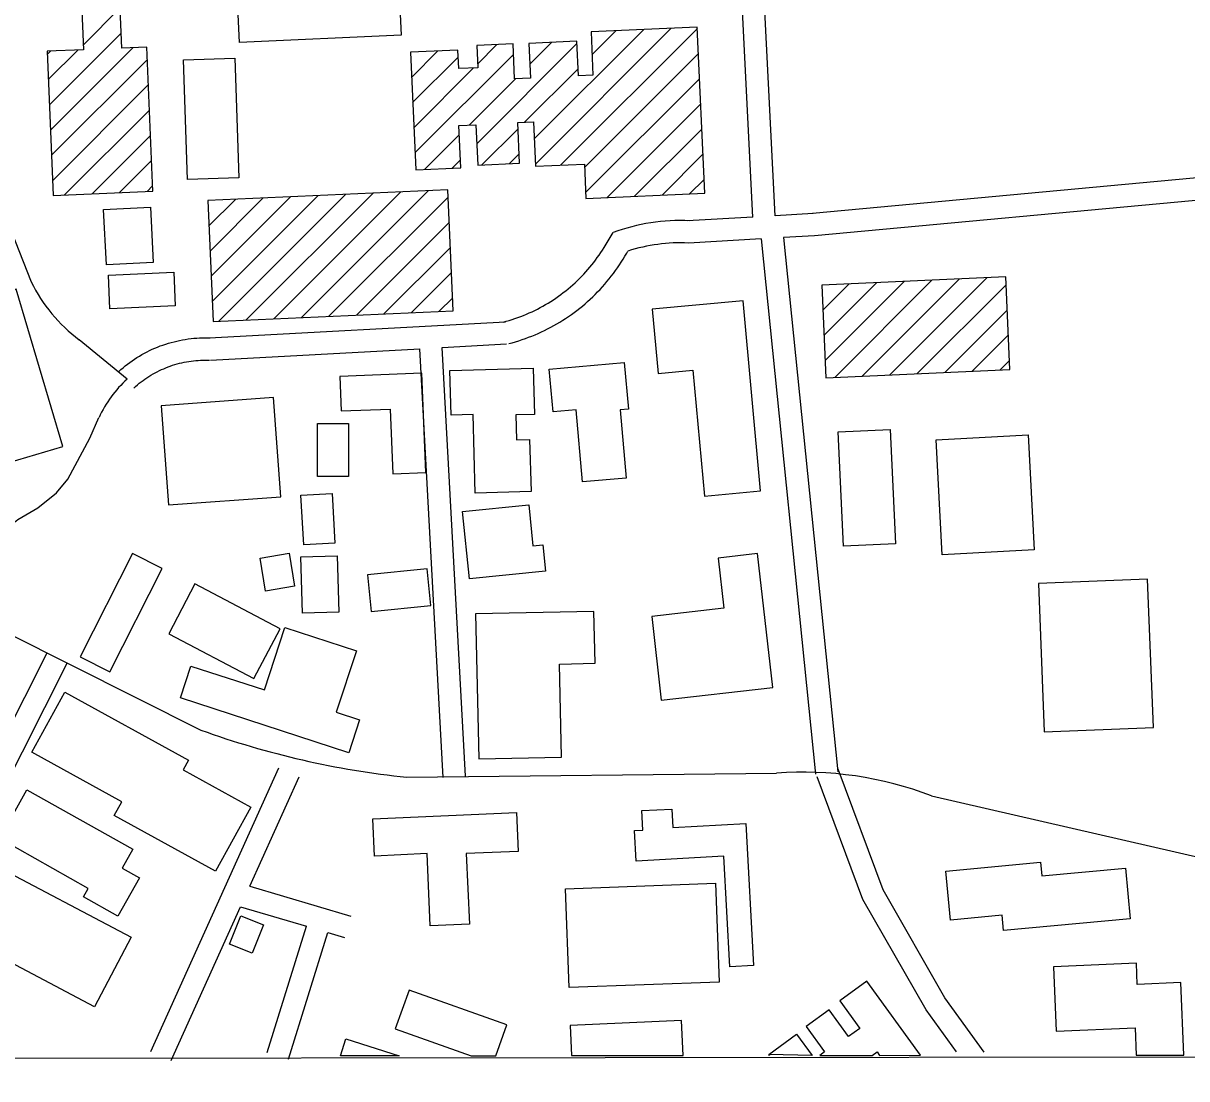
# Model space of a CAD drawing. Extents: x 3297716 to 3335574, y 688621 to 713991.
# Drawn here: x 3328776 to 3330340, y 693999 to 695419 of the extents above; entities that cross this region are included whole.
import ezdxf

# ---------------------------------------------------------------- set-up
doc = ezdxf.new("R2010")
doc.units = 0
for name, color, linetype in [('V-BLDG-OTLN', 7, 'Continuous'), ('V-GRID-FRAM', 7, 'Continuous'), ('V-ROAD-CNTR', 7, 'Continuous')]:
    doc.layers.add(name, color=color, linetype=linetype)

msp = doc.modelspace()

# ---------------------------------------------------------------- linework, layer by layer
at = {"layer": 'V-BLDG-OTLN'}
for p, q in [((3328856.9, 695389.8), (3328906.4, 695439.3)), ((3329462.9, 695263.2), (3329610, 695410.4)), ((3329464.4, 695229.4), (3329647, 695412)), ((3329498.2, 695227.8), (3329682.2, 695411.8)), ((3329540.5, 695376.2), (3329573, 695408.7)), ((3328811.3, 695308.9), (3328907.8, 695405.4)), ((3329457.1, 695363.5), (3329486.6, 695393)), ((3328808.4, 695376.7), (3328812.8, 695381.1)), ((3328809.8, 695342.8), (3328849.8, 695382.7)), ((3328812.7, 695275), (3328923.7, 695385.9)), ((3329298, 695345.9), (3329333.5, 695381.4)), ((3329385.6, 695256.7), (3329520.3, 695391.4)), ((3329386.7, 695363.8), (3329412.8, 695390)), ((3329530.5, 695224.7), (3329683.7, 695378)), ((3328814.2, 695241.1), (3328942.7, 695369.6)), ((3329299.5, 695312), (3329360.8, 695373.2)), ((3329302.6, 695244.3), (3329435, 695376.8)), ((3329301, 695278.2), (3329381.4, 695358.6)), ((3329449.8, 695285.5), (3329521.8, 695357.5)), ((3328815.7, 695207.2), (3328944.2, 695335.7)), ((3329375.4, 695281.8), (3329437.5, 695343.9)), ((3329532, 695190.9), (3329685.2, 695344.1)), ((3328831.7, 695187.8), (3328945.6, 695301.8)), ((3329560.8, 695184.4), (3329686.7, 695310.3)), ((3328868.6, 695189.4), (3328947.1, 695267.9)), ((3329315.8, 695222.3), (3329362.2, 695268.6)), ((3329392.6, 695228.3), (3329441.2, 695276.9)), ((3329597.8, 695186), (3329688.2, 695276.4)), ((3329429.6, 695230), (3329442.7, 695243.1)), ((3329634.8, 695187.7), (3329689.7, 695242.6)), ((3328905.6, 695191), (3328948.5, 695234)), ((3329352.8, 695223.9), (3329363.7, 695234.8)), ((3329671.8, 695189.3), (3329691.2, 695208.7)), ((3328942.5, 695192.6), (3328950, 695200.1)), ((3329075.9, 695019.7), (3329246.2, 695190)), ((3329112.9, 695021.3), (3329283.2, 695191.7)), ((3329149.9, 695023), (3329320.3, 695193.3)), ((3329025.7, 695146.3), (3329061.2, 695181.8)), ((3329027.2, 695112.4), (3329098.2, 695183.4)), ((3329028.7, 695078.6), (3329135.2, 695185.1)), ((3329030.2, 695044.7), (3329172.2, 695186.7)), ((3329038.8, 695018), (3329209.2, 695188.4)), ((3329186.9, 695024.6), (3329347.2, 695185)), ((3329223.9, 695026.3), (3329348.8, 695151.1)), ((3329260.9, 695027.9), (3329350.3, 695117.3)), ((3329297.9, 695029.6), (3329351.8, 695083.5)), ((3329850.8, 695032.7), (3329886.3, 695068.2)), ((3329852.3, 694998.9), (3329923.3, 695069.9)), ((3329853.8, 694965), (3329960.3, 695071.5)), ((3329866.7, 694942.5), (3329997.3, 695073.1)), ((3329903.7, 694944.2), (3330034.3, 695074.8)), ((3329940.7, 694945.8), (3330071.3, 695076.4)), ((3329977.7, 694947.5), (3330097.1, 695066.9)), ((3329334.9, 695031.2), (3329353.3, 695049.6)), ((3330014.7, 694949.1), (3330098.6, 695033)), ((3330051.7, 694950.8), (3330100.1, 694999.2)), ((3330088.7, 694952.4), (3330101.6, 694965.3)), ((3329281.5, 694030.3), (3329202.4, 694030.2)), ((3329378.2, 694030.4), (3329411.4, 694030.4)), ((3329513, 694030.5), (3329662.9, 694030.7)), ((3329836.3, 694030.8), (3329778.3, 694032.2)), ((3329778.3, 694032.2), (3329779.3, 694030.8)), ((3329846.7, 694030.8), (3329917.2, 694030.9)), ((3329927.1, 694030.9), (3329982.2, 694031)), ((3330272, 694031.3), (3330336.2, 694031.3))]:
    msp.add_line(p, q, dxfattribs=at)
for points in [[(3328821.1, 695530.8), (3328823.9, 695466.9), (3328853.5, 695468.2), (3328857.1, 695383), (3328808.2, 695380.9), (3328816.5, 695187.2), (3328950.3, 695192.9), (3328942, 695386.7), (3328908.7, 695385.3), (3328905, 695470.4), (3329053.7, 695476.8), (3329050.9, 695540.7)], [(3329066.8, 695392.6), (3329063.7, 695459), (3329280.9, 695468.9), (3329284, 695402.5)], [(3329296.5, 695379.7), (3329303.6, 695221.7), (3329364.2, 695224.4), (3329361.7, 695281.2), (3329384.5, 695282.2), (3329386.9, 695228), (3329443.3, 695230.6), (3329440.9, 695285.1), (3329461.9, 695286.1), (3329464.5, 695226.3), (3329530.3, 695229.3), (3329532.3, 695183.1), (3329692.1, 695190.2), (3329682.1, 695413.6), (3329539.2, 695407.2), (3329541.8, 695348.7), (3329522.2, 695347.9), (3329520.2, 695394.5), (3329455.8, 695391.6), (3329457.9, 695344.8), (3329436.5, 695343.8), (3329434.4, 695390.9), (3329385.6, 695388.7), (3329386.9, 695358.8), (3329361.5, 695357.7), (3329360.3, 695382.6)], [(3328991.6, 695369.5), (3329060.6, 695371.8), (3329065.9, 695210.9), (3328996.9, 695208.6)], [(3329024.2, 695180.1), (3329031.4, 695017.7), (3329354.1, 695032.1), (3329346.8, 695194.5)], [(3328884.1, 695168.3), (3328947.1, 695171.5), (3328950.9, 695096.8), (3328887.9, 695093.6)], [(3328892.5, 695034.7), (3328890.5, 695080.1), (3328978.4, 695083.9), (3328980.4, 695038.5)], [(3329849.3, 695066.6), (3329854.8, 694942), (3330102.1, 694953), (3330096.6, 695077.6)], [(3328766.7, 695061.1), (3328645.4, 695025.3), (3328707.8, 694813.9), (3328829.1, 694849.7)], [(3329767.1, 694789.9), (3329743.5, 695045.4), (3329621.3, 695034.1), (3329629.3, 694947.7), (3329676.1, 694952), (3329691.7, 694782.9)], [(3329483.1, 694953.7), (3329583.9, 694962.5), (3329589.4, 694899.6), (3329578.5, 694898.7), (3329586.5, 694807.1), (3329527.8, 694801.9), (3329519.3, 694898.8), (3329488.2, 694896)], [(3329203.3, 694897.3), (3329269.3, 694899.9), (3329272.8, 694812.7), (3329317.2, 694814.4), (3329311.8, 694948.3), (3329201.5, 694943.8)], [(3329349.5, 694951.7), (3329461.5, 694954.8), (3329463.2, 694892.8), (3329438.1, 694892.1), (3329439, 694858.6), (3329456.6, 694859.1), (3329458.6, 694789), (3329383.6, 694786.9), (3329380.6, 694892.5), (3329351.2, 694891.6)], [(3328971.4, 694770.9), (3329122.1, 694782), (3329112.3, 694915.6), (3328961.5, 694904.4)], [(3329213.1, 694809), (3329171.6, 694809.1), (3329171.8, 694880.5), (3329213.3, 694880.3)], [(3329871.3, 694869.4), (3329941.3, 694872.6), (3329948.5, 694718.8), (3329878.5, 694715.5)], [(3330002.9, 694858.5), (3330126.6, 694865.2), (3330134.9, 694710.5), (3330011.3, 694703.8)], [(3329149.4, 694783.9), (3329191.3, 694786.2), (3329194.9, 694719.6), (3329153.1, 694717.3)], [(3329478.1, 694681.8), (3329375.7, 694671.6), (3329366.7, 694762.1), (3329455.5, 694771), (3329461, 694716), (3329474.6, 694717.4)], [(3328852.5, 694566.6), (3328892.5, 694546.4), (3328962.8, 694685.3), (3328922.8, 694705.5)], [(3329094.4, 694699.5), (3329133.3, 694706.1), (3329140.9, 694661.6), (3329101.9, 694655)], [(3329633.5, 694508.4), (3329783.5, 694525.3), (3329763.2, 694705.6), (3329710.1, 694699.6), (3329717.7, 694632), (3329620.8, 694621.1)], [(3329149.3, 694701.3), (3329198.1, 694702.7), (3329200.4, 694627), (3329151.6, 694625.6)], [(3329238.7, 694677), (3329243.6, 694627.9), (3329324, 694635.9), (3329319.1, 694685)], [(3329006.9, 694664.7), (3328971.7, 694597.7), (3329086, 694537.6), (3329121.3, 694604.6)], [(3330287.2, 694671.1), (3330140.6, 694665.4), (3330148.4, 694465.8), (3330295, 694471.5)], [(3329384.1, 694624.4), (3329388.3, 694429.4), (3329499.7, 694431.8), (3329497, 694557), (3329544.6, 694558), (3329543, 694627.9)], [(3328987.4, 694511.4), (3329001.4, 694554.4), (3329100.3, 694522.3), (3329127.5, 694606.2), (3329223.8, 694574.9), (3329196.9, 694492.3), (3329228.1, 694482.1), (3329213.7, 694437.8)], [(3328831.9, 694519.1), (3328998.2, 694427.7), (3328991, 694414.6), (3329081.8, 694364.7), (3329034.4, 694278.5), (3328898.3, 694353.3), (3328908.5, 694371.9), (3328787.6, 694438.4)], [(3328780.9, 694387.9), (3328923.3, 694308.1), (3328909.1, 694282.6), (3328932.2, 694269.7), (3328903.3, 694218.1), (3328857, 694244), (3328863.4, 694255.4), (3328744.1, 694322.3)], [(3329717.8, 694298.7), (3329599.9, 694292.2), (3329597.7, 694333.2), (3329608.9, 694333.8), (3329607.5, 694359.9), (3329647.9, 694362.1), (3329649.2, 694337.4), (3329747.2, 694342.8), (3329757.7, 694151.5), (3329725.9, 694149.7)], [(3329246.1, 694348.9), (3329439.1, 694357.6), (3329441.4, 694305.2), (3329371.6, 694302.1), (3329375.9, 694207.4), (3329323.2, 694205), (3329318.8, 694302.1), (3329248.3, 694298.9)], [(3328732.2, 694289.5), (3328921.2, 694189.9), (3328871.9, 694096.3), (3328682.9, 694195.9)], [(3330263.8, 694214.6), (3330093.8, 694198.6), (3330091.9, 694219.4), (3330022.2, 694212.8), (3330016, 694278.7), (3330143.4, 694290.6), (3330145.2, 694272.1), (3330257.4, 694282.7)], [(3329711.3, 694129.3), (3329509.7, 694122.1), (3329504.9, 694255), (3329706.5, 694262.2)], [(3329053.3, 694180.5), (3329068.7, 694218.7), (3329099.2, 694206.5), (3329083.8, 694168.2)]]:
    msp.add_lwpolyline(points, close=True, dxfattribs=at)
for points in [[(3330331.8, 694128.8), (3330273.4, 694126.2), (3330272.2, 694154.9), (3330160.6, 694149.9), (3330164.5, 694063.3), (3330270.4, 694068.1), (3330272, 694031.3)], [(3329909.8, 694130.7), (3329873.5, 694104.4), (3329900.5, 694067.2), (3329885.4, 694056.2), (3329859.2, 694092.2), (3329828.2, 694069.6), (3329853, 694035.5), (3329846.7, 694030.8)], [(3329982.2, 694031), (3329909.8, 694130.7)], [(3330336.2, 694031.3), (3330331.8, 694128.8)], [(3329411.4, 694030.4), (3329426.1, 694071.8), (3329294.7, 694118.6), (3329276.2, 694066.7), (3329378.2, 694030.4)], [(3329662.9, 694030.7), (3329660.7, 694077.9), (3329511.1, 694071.1), (3329513, 694030.5)], [(3329202.4, 694030.2), (3329209.6, 694053)], [(3329209.6, 694053), (3329281.5, 694030.3)], [(3329779.3, 694030.8), (3329778.3, 694032.2), (3329815.6, 694059.3), (3329836.3, 694030.8)], [(3329917.2, 694030.9), (3329923.7, 694035.6), (3329927.1, 694030.9)]]:
    msp.add_lwpolyline(points, dxfattribs=at)
at = {"layer": 'V-GRID-FRAM'}
msp.add_lwpolyline([(3301838.5, 712184.2), (3333346.2, 712216.3), (3333372.6, 694031.5), (3301849.1, 693999.4), (3301838.5, 712184.2)], dxfattribs=at)
at = {"layer": 'V-ROAD-CNTR'}
for p, q in [((3329756.7, 695158.1), (3329679.4, 696722.5)), ((3329786.6, 695159.8), (3329741.4, 696075.9)), ((3329838, 695162.7), (3329786.6, 695159.8)), ((3329756.7, 695158.1), (3329668.5, 695153.1)), ((3329768, 695128.7), (3329670.2, 695123.1)), ((3329768, 695128.7), (3329841.1, 694409)), ((3329839.7, 695132.8), (3329798, 695130.4)), ((3329798, 695130.4), (3329870.9, 694412))]:
    msp.add_line(p, q, dxfattribs=at)
for points in [[(3328419.8, 696597.2), (3328381.2, 696315.3), (3328378, 696284.4), (3328378.4, 696249.2), (3328392.1, 696176.5), (3328404.4, 696106.8), (3328451, 695935.7), (3328722.9, 695232.7), (3328786.8, 695070.9)], [(3330368.4, 695212.1), (3329836.9, 695162.7)], [(3330371.2, 695182.2), (3329839.7, 695132.8)], [(3329421.1, 695016.9), (3329425.2, 695018), (3329429.1, 695019.1), (3329433.1, 695020.3), (3329437, 695021.6), (3329440.9, 695023), (3329444.7, 695024.4), (3329448.6, 695025.9), (3329452.4, 695027.5), (3329456.1, 695029.1), (3329459.9, 695030.8), (3329463.6, 695032.6), (3329467.3, 695034.4), (3329470.9, 695036.3), (3329474.6, 695038.3), (3329478.1, 695040.4), (3329481.7, 695042.5), (3329485.2, 695044.6), (3329488.6, 695046.9), (3329492, 695049.2), (3329495.4, 695051.5), (3329498.8, 695053.9), (3329502, 695056.4), (3329505.3, 695058.9), (3329508.5, 695061.5), (3329511.6, 695064.2), (3329514.7, 695066.9), (3329517.8, 695069.7), (3329520.8, 695072.5), (3329523.7, 695075.4), (3329526.6, 695078.3), (3329529.5, 695081.3), (3329532.2, 695084.3), (3329535, 695087.4), (3329537.6, 695090.5), (3329540.2, 695093.7), (3329542.8, 695096.9), (3329545.3, 695100.2), (3329547.7, 695103.5), (3329550.1, 695106.9), (3329552.4, 695110.3), (3329554.7, 695113.7), (3329556.9, 695117.2), (3329568.8, 695137.1)], [(3329428.9, 694987.9), (3329433.2, 694989.1), (3329437.7, 694990.4), (3329442.2, 694991.8), (3329446.6, 694993.2), (3329451, 694994.7), (3329455.4, 694996.4), (3329459.7, 694998.1), (3329464, 694999.8), (3329468.3, 695001.7), (3329472.6, 695003.6), (3329476.8, 695005.6), (3329480.9, 695007.7), (3329485.1, 695009.9), (3329489.2, 695012.1), (3329493.2, 695014.4), (3329497.2, 695016.8), (3329501.2, 695019.3), (3329505.1, 695021.8), (3329509, 695024.4), (3329512.8, 695027.1), (3329516.6, 695029.8), (3329520.3, 695032.6), (3329524, 695035.5), (3329527.6, 695038.4), (3329531.2, 695041.4), (3329534.7, 695044.5), (3329538.1, 695047.6), (3329541.5, 695050.8), (3329544.9, 695054.1), (3329548.1, 695057.4), (3329551.4, 695060.8), (3329554.5, 695064.2), (3329557.6, 695067.7), (3329560.6, 695071.3), (3329563.6, 695074.9), (3329566.5, 695078.5), (3329569.3, 695082.2), (3329572.1, 695086), (3329574.8, 695089.8), (3329577.4, 695093.7), (3329579.9, 695097.6), (3329582.4, 695101.5), (3329584.8, 695105.5), (3329587.2, 695109.5), (3329588.7, 695112.2)], [(3329026.2, 694995.5), (3329424.1, 695017.4)], [(3328851.4, 694993.2), (3328915.8, 694940.4)], [(3328904.6, 694950.4), (3328907.3, 694952.9), (3328910.3, 694955.5), (3328913.3, 694957.9), (3328916.3, 694960.3), (3328919.4, 694962.6), (3328922.6, 694964.9), (3328925.8, 694967.1), (3328929, 694969.2), (3328932.3, 694971.2), (3328935.7, 694973.2), (3328939.1, 694975.1), (3328942.5, 694976.9), (3328946, 694978.6), (3328949.5, 694980.2), (3328953.1, 694981.8), (3328956.6, 694983.3), (3328960.3, 694984.7), (3328963.9, 694986), (3328967.6, 694987.3), (3328971.3, 694988.4), (3328975, 694989.5), (3328978.8, 694990.5), (3328982.5, 694991.4), (3328986.3, 694992.2), (3328990.1, 694992.9), (3328993.9, 694993.6), (3328997.8, 694994.2), (3329001.6, 694994.6), (3329005.5, 694995), (3329009.4, 694995.3), (3329013.2, 694995.5), (3329017.1, 694995.7), (3329021, 694995.7), (3329024.8, 694995.6), (3329027.5, 694995.6)], [(3329339.2, 694982.7), (3329425.8, 694987.4)], [(3329027.8, 694965.6), (3329309.2, 694981)], [(3329340.4, 694404.7), (3329309.2, 694981)], [(3329370.3, 694406.3), (3329339.2, 694982.7)], [(3328924.6, 694928.1), (3328927.1, 694930.4), (3328929.6, 694932.5), (3328932, 694934.5), (3328934.6, 694936.5), (3328937.1, 694938.4), (3328939.7, 694940.3), (3328942.4, 694942.1), (3328945.1, 694943.8), (3328947.8, 694945.5), (3328950.6, 694947.1), (3328953.4, 694948.7), (3328956.2, 694950.1), (3328959.1, 694951.6), (3328962, 694952.9), (3328964.9, 694954.2), (3328967.8, 694955.5), (3328970.8, 694956.6), (3328973.8, 694957.7), (3328976.9, 694958.7), (3328979.9, 694959.7), (3328983, 694960.6), (3328986.1, 694961.4), (3328989.2, 694962.1), (3328992.3, 694962.8), (3328995.5, 694963.4), (3328998.6, 694964), (3329001.8, 694964.4), (3329005, 694964.8), (3329008.2, 694965.1), (3329011.3, 694965.4), (3329014.5, 694965.6), (3329017.7, 694965.7), (3329020.9, 694965.7), (3329024.2, 694965.7), (3329026.5, 694965.6)], [(3328667.7, 694648.9), (3328698.2, 694687.2), (3328715.2, 694708), (3328737.1, 694726.3), (3328768.9, 694751.2), (3328795.9, 694767), (3328820.7, 694787.1), (3328836.1, 694805.7), (3328865.8, 694860.6), (3328877.9, 694888.5)], [(3328405.5, 694774.2), (3329014.7, 694468.2)], [(3328538.2, 694036.3), (3328808.3, 694571.9)], [(3328565, 694022.8), (3328835.1, 694558.4)], [(3328947.4, 694036.1), (3329119.7, 694417.6)], [(3329291.7, 694404.8), (3329788.7, 694410.2)], [(3330067.8, 694035), (3330014.8, 694108.3), (3329931.7, 694253.4), (3329871.2, 694415.7)], [(3329080.7, 694258.3), (3329147.1, 694405.3)], [(3330030.4, 694035.6), (3329989.6, 694092), (3329904.4, 694240.6), (3329843.1, 694405.2)], [(3329996.9, 694379.8), (3330513.5, 694261.2)], [(3329080.7, 694258.3), (3329216.5, 694218.1)], [(3328974.8, 694023.8), (3329068.2, 694230.7)], [(3329068.2, 694230.7), (3329156.9, 694204.5)], [(3329103.9, 694034.6), (3329156.9, 694204.5)], [(3329132.6, 694025.6), (3329185.7, 694196)], [(3329185.7, 694196), (3329208, 694189.4)]]:
    msp.add_lwpolyline(points, dxfattribs=at)
for centre, radius, start, end in [((3329659.4, 694893.6), 259.8, 87.293, 110.393), ((3329659.4, 694893.6), 229.8, 87.293, 107.9202), ((3328977.4, 695163.7), 212, 205.96, 233.5406), ((3329020.7, 694824), 156.6, 132.0739, 155.6983), ((3329413.6, 695574), 1175.5, 250.1658, 264.0488), ((3329824.7, 693927.9), 483.7, 69.1397, 94.2659)]:
    msp.add_arc(centre, radius, start, end, dxfattribs=at)

doc.saveas('drawing.dxf')
